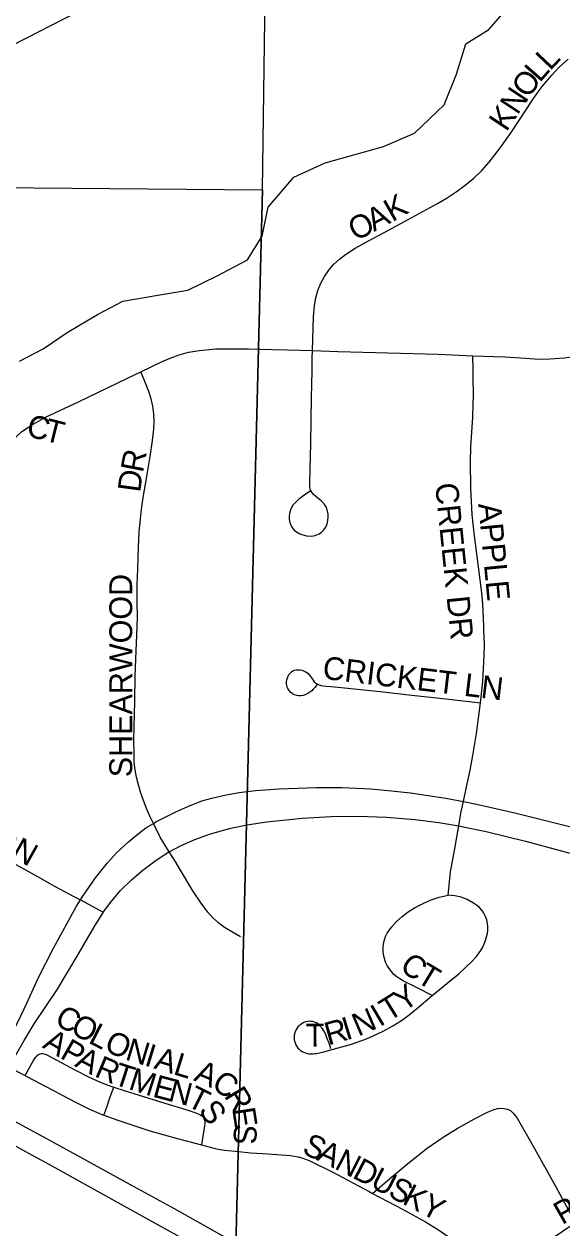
# Model space of a CAD drawing. Extents: x 1443599 to 1910620, y 1028088 to 1361369.
# Drawn here: x 1664980 to 1666158, y 1295790 to 1298428 of the extents above; entities that cross this region are included whole.
import ezdxf

# ---------------------------------------------------------------- set-up
doc = ezdxf.new("R2010")
doc.units = 0
for name, color, linetype in [('GM_X_City_Street', 7, 'Continuous'), ('GM_X_City_Street_Text', 7, 'Continuous'), ('GM_X_Minor_River', 7, 'Continuous'), ('GM_X_Section', 7, 'Continuous'), ('GM_X_US_Route', 7, 'Continuous')]:
    doc.layers.add(name, color=color, linetype=linetype)

msp = doc.modelspace()

# ---------------------------------------------------------------- linework, layer by layer
at = {"layer": 'GM_X_City_Street'}
for points in [[(1663641.9, 1297752), (1663859.3, 1297855.2), (1664026.6, 1297932.5), (1664185.2, 1298005.8), (1664370.7, 1298092.9), (1664501.8, 1298156.1), (1664636.3, 1298221.1), (1664812.3, 1298309.5), (1664986.4, 1298397.9), (1665228.3, 1298523.3), (1665441.9, 1298631.5), (1665635.7, 1298728.5), (1665682.5, 1298751)], [(1665612.1, 1297712.7), (1665614.1, 1297786.7), (1665616.3, 1297811.7), (1665619.4, 1297828.3), (1665623.9, 1297844.5), (1665630.1, 1297860.2), (1665638.1, 1297875.2), (1665647.8, 1297889.2), (1665659.1, 1297901.9), (1665671.4, 1297913.2), (1665684.6, 1297923.6), (1665705.6, 1297937.3), (1665734.7, 1297953.2), (1665770.9, 1297972.4), (1665821.4, 1297999.7), (1665886, 1298034.9), (1665906.9, 1298047.3), (1665927.1, 1298060.8), (1665946.6, 1298075.4), (1665965.3, 1298090.9), (1665982.7, 1298107.7), (1665998.9, 1298125.7), (1666023.7, 1298158.1), (1666047.2, 1298190.6), (1666096.4, 1298265.3), (1666110.6, 1298285.4), (1666115.6, 1298291.9), (1666136.6, 1298316.7), (1666142.1, 1298322.7), (1666153.5, 1298334.7), (1666172.1, 1298351.5)], [(1665963.4, 1297701.6), (1666033.7, 1297698.9), (1666079.1, 1297695.9), (1666107.7, 1297694.2), (1666132, 1297694.5), (1666164.3, 1297697), (1666204.5, 1297702.8), (1666236.2, 1297709.6), (1666267.3, 1297718.8), (1666297.4, 1297730), (1666334.5, 1297745.7), (1666401.5, 1297775.8), (1666453.7, 1297799.6), (1666558.4, 1297844.1), (1666580.7, 1297854)], [(1665235.7, 1297666.5), (1665280.9, 1297688.3), (1665300.4, 1297696.4), (1665319.6, 1297703.7), (1665340.2, 1297709), (1665364.3, 1297713.3), (1665399.3, 1297716.6), (1665438.2, 1297716.6), (1665471.7, 1297716.7), (1665523.6, 1297715.4), (1665557.1, 1297714.5), (1665612.1, 1297712.7)], [(1665607.3, 1297404.5), (1665597.8, 1297398.1), (1665590.5, 1297393.3), (1665582.4, 1297387), (1665576.8, 1297382.3), (1665571.7, 1297376.8), (1665569.3, 1297373.6), (1665566.4, 1297369.1), (1665563.8, 1297363.5), (1665562, 1297355.7), (1665561, 1297349.8), (1665561, 1297342.8), (1665562.2, 1297335.9), (1665564.3, 1297329.8), (1665567.3, 1297324.7), (1665572.2, 1297319.1), (1665576.9, 1297315.2), (1665584.1, 1297311.2), (1665590.8, 1297308.7), (1665598.7, 1297306.8), (1665606.6, 1297306.1), (1665614.5, 1297306.8), (1665620.3, 1297308), (1665626.9, 1297311), (1665631.7, 1297314.5), (1665636.4, 1297319.2), (1665641.3, 1297326.1), (1665644.3, 1297333.1), (1665645.7, 1297340.5), (1665646.6, 1297348.2), (1665646.1, 1297355.2), (1665644.5, 1297363.5), (1665641.9, 1297370.3), (1665637.5, 1297376.8), (1665631.2, 1297383.5), (1665619.6, 1297393.3), (1665614.5, 1297397.5), (1665610.3, 1297402.1), (1665607.5, 1297406.8), (1665606.3, 1297412.5), (1665606.4, 1297421.9), (1665606.8, 1297452.5), (1665608.1, 1297509.4), (1665608.9, 1297560.4), (1665609.7, 1297609.4), (1665611, 1297668.3), (1665611.7, 1297696.5), (1665612.1, 1297712.7)], [(1665612.1, 1297712.7), (1665667.4, 1297710.8), (1665887.5, 1297704.6), (1665963.4, 1297701.6)], [(1665980.4, 1296941), (1665985, 1296987.4), (1665988.2, 1297044.6), (1665988.8, 1297068.9), (1665987.8, 1297101.1), (1665987.4, 1297109.1), (1665984.9, 1297157.8), (1665983, 1297182.1), (1665976.1, 1297238.9), (1665966, 1297312.3), (1665961.7, 1297353.4), (1665958.6, 1297411.1), (1665958.1, 1297468.8), (1665959, 1297501.5), (1665961.2, 1297534.2), (1665963.5, 1297566.6), (1665963.9, 1297594.9), (1665964.8, 1297614.6), (1665964.4, 1297654.3), (1665964.1, 1297670), (1665963.4, 1297701.6)], [(1664962, 1297522.9), (1664975.6, 1297535.2), (1664996.5, 1297549.6), (1665027.1, 1297566.5), (1665099.2, 1297600.4), (1665164.4, 1297632.2), (1665207, 1297652.6), (1665235.7, 1297666.5)], [(1665263.7, 1296676.6), (1665256.7, 1296690.7), (1665249.6, 1296705.2), (1665241.7, 1296726.7), (1665236.1, 1296742.4), (1665230.8, 1296761), (1665226.5, 1296777.7), (1665223.4, 1296793.6), (1665221.7, 1296811), (1665221.2, 1296831), (1665220.4, 1296857), (1665221.3, 1296889.2), (1665222.1, 1296913.9), (1665222.7, 1296945.2), (1665223.6, 1296998.1), (1665225, 1297036.9), (1665227.1, 1297089.4), (1665228.5, 1297127.6), (1665228.1, 1297162.4), (1665227.8, 1297199.7), (1665229.3, 1297234.4), (1665230.6, 1297281.8), (1665232.3, 1297315.2), (1665234.9, 1297343), (1665237.8, 1297365.4), (1665241.1, 1297390.9), (1665245.4, 1297415.6), (1665249.8, 1297441), (1665256.4, 1297480.8), (1665261.5, 1297515.7), (1665264.7, 1297540.4), (1665265.4, 1297557.2), (1665264.6, 1297574), (1665262.1, 1297590.6), (1665258.7, 1297607.3), (1665253.6, 1297623.1), (1665244.7, 1297644.8), (1665235.7, 1297666.5)], [(1665622.1, 1296980.8), (1665617, 1296974.3), (1665613.8, 1296970.9), (1665610.5, 1296967.4), (1665606.3, 1296964.2), (1665602, 1296961.2), (1665595.7, 1296958), (1665591.9, 1296956.7), (1665586.8, 1296956), (1665581.7, 1296956.1), (1665577.4, 1296956.7), (1665572.8, 1296958), (1665568, 1296960.5), (1665564.4, 1296963.3), (1665561, 1296967.5), (1665558.1, 1296972), (1665556.7, 1296975.3), (1665555.8, 1296979), (1665555.2, 1296983.3), (1665555.3, 1296987.3), (1665556, 1296991.5), (1665557.1, 1296995.2), (1665558.7, 1296999.1), (1665560.5, 1297002.8), (1665562.9, 1297006), (1665566.1, 1297009), (1665569.3, 1297011.1), (1665573.5, 1297012.5), (1665577.2, 1297013.1), (1665581.7, 1297013.4), (1665585.3, 1297012.9), (1665589.4, 1297012.3), (1665592.5, 1297011.2), (1665596.1, 1297009.6), (1665599.7, 1297007.4), (1665602.3, 1297005.1), (1665605, 1297002.4), (1665608.5, 1296997.9), (1665611.1, 1296993.6), (1665613.3, 1296990.2), (1665616, 1296987), (1665619.5, 1296983.7), (1665623.1, 1296981.3), (1665628.6, 1296979.3), (1665634.9, 1296978), (1665642.1, 1296977.1), (1665652.7, 1296976.2), (1665682.1, 1296973.5), (1665760.4, 1296965.5), (1665823.1, 1296958.6), (1665910.4, 1296949), (1665948.5, 1296944.1), (1665980.4, 1296941)], [(1665942.7, 1296724.5), (1665948.6, 1296752.9), (1665957.2, 1296792.9), (1665963.3, 1296825), (1665971.2, 1296873.5), (1665980.4, 1296941)], [(1664592.2, 1296820.6), (1664605.1, 1296803.1), (1664614.6, 1296790.1), (1664620.1, 1296784), (1664625.9, 1296778.8), (1664636, 1296771), (1664650, 1296761.9), (1664665.5, 1296752.4), (1664697.4, 1296733.5), (1664717.6, 1296721.5), (1664739.5, 1296709.3), (1664781, 1296686), (1664815.4, 1296666.4), (1664855.3, 1296644.3), (1664899.2, 1296620.3), (1664937, 1296599.6), (1664971.6, 1296581.5), (1665009.5, 1296560.1), (1665046.5, 1296539.3), (1665068.4, 1296527.5), (1665088, 1296517.1), (1665103.5, 1296508.7)], [(1665263.7, 1296676.6), (1665268.9, 1296679.7), (1665312.5, 1296701.9), (1665339.2, 1296713.9), (1665369.4, 1296725.7), (1665391.2, 1296732), (1665422.8, 1296739.3), (1665451.6, 1296744.4), (1665487.2, 1296748.7), (1665539.3, 1296752.4), (1665621.2, 1296755.2), (1665676.8, 1296755.1), (1665738.8, 1296752.1), (1665777.9, 1296748.6), (1665826.7, 1296743.2), (1665904.4, 1296732), (1665942.7, 1296724.5)], [(1665932.5, 1296671.1), (1665937.3, 1296698.8), (1665942.7, 1296724.5)], [(1665942.7, 1296724.5), (1665975, 1296718.2), (1666058, 1296698.8), (1666201.6, 1296663.3), (1666237.8, 1296656.4)], [(1665298.1, 1296614.5), (1665324, 1296628.3), (1665354.5, 1296641.5), (1665388.9, 1296653.4), (1665433.5, 1296665.8), (1665469.1, 1296673.5), (1665511.5, 1296680.2), (1665590.1, 1296688.1), (1665652.6, 1296691.3), (1665711.9, 1296692), (1665774.4, 1296689.9), (1665836.9, 1296685.3), (1665889.1, 1296678.4), (1665932.5, 1296671.1)], [(1665103.5, 1296508.7), (1665108.6, 1296517.1), (1665136.9, 1296556.9), (1665163.1, 1296590.3), (1665182.7, 1296611.8), (1665208.7, 1296636.3), (1665226.2, 1296650.9), (1665246.8, 1296666.5), (1665263.7, 1296676.6)], [(1665298.1, 1296614.5), (1665278.7, 1296646.4), (1665263.7, 1296676.6)], [(1665909.2, 1296519), (1665914.1, 1296570.3), (1665924.4, 1296625.4), (1665928.3, 1296646.6), (1665932.5, 1296671.1)], [(1665932.5, 1296671.1), (1665934.6, 1296670.8), (1665992.7, 1296659), (1666078.8, 1296637.2), (1666227.4, 1296597.7)], [(1665153.9, 1296481.6), (1665154.5, 1296482.6), (1665172.3, 1296506.7), (1665191.8, 1296529.3), (1665215.4, 1296552.7), (1665240.6, 1296574.3), (1665269.7, 1296596.1), (1665297.6, 1296614.2), (1665298.1, 1296614.5)], [(1665454.3, 1296427.7), (1665419.5, 1296448.7), (1665406, 1296458.6), (1665393.7, 1296469.8), (1665382.8, 1296482.2), (1665368.1, 1296501.7), (1665350, 1296528.9), (1665320.6, 1296577.5), (1665312.3, 1296591.3), (1665298.1, 1296614.5)], [(1664921.3, 1296155.1), (1664925.2, 1296161.8), (1664968, 1296243.5), (1664986.1, 1296282.2), (1665011.8, 1296338.9), (1665044.8, 1296403), (1665095.1, 1296494.9), (1665103.5, 1296508.7)], [(1665103.5, 1296508.7), (1665145.1, 1296486.3), (1665153.9, 1296481.6)], [(1665874.5, 1296299.1), (1665844.1, 1296314.3), (1665829.8, 1296321.7), (1665819.7, 1296326.8), (1665811.5, 1296331), (1665803.7, 1296336), (1665796.8, 1296340.5), (1665790.5, 1296345.7), (1665784.8, 1296351.7), (1665779.8, 1296358.2), (1665775.5, 1296365.2), (1665772, 1296372.6), (1665769.5, 1296380.4), (1665767.8, 1296388.5), (1665766.9, 1296396.6), (1665766.9, 1296404.8), (1665767.8, 1296413), (1665769.5, 1296421), (1665772.2, 1296428.7), (1665775.9, 1296436), (1665785.4, 1296449.3), (1665796.2, 1296461.6), (1665808.4, 1296472.7), (1665821.4, 1296482.6), (1665835.3, 1296491.1), (1665851.6, 1296499.8), (1665869.6, 1296508.1), (1665889.4, 1296514.6), (1665909.2, 1296519)], [(1665874.5, 1296299.1), (1665914.7, 1296332.3), (1665931.6, 1296346.4), (1665947.5, 1296360.8), (1665960.4, 1296373.3), (1665971.4, 1296385.1), (1665980.9, 1296398.2), (1665984.9, 1296405.3), (1665991.1, 1296420), (1665993.6, 1296427.6), (1665995.4, 1296435.5), (1665996.3, 1296443.2), (1665996.5, 1296450.3), (1665995.7, 1296457.4), (1665994.1, 1296464.9), (1665991.4, 1296472.5), (1665987.7, 1296479.7), (1665983.2, 1296486.2), (1665977.8, 1296492), (1665971.6, 1296497.2), (1665965, 1296501.8), (1665950.8, 1296509.5), (1665938.1, 1296514.7), (1665923.7, 1296517.5), (1665909.2, 1296519)], [(1664946.5, 1296142.3), (1664980.1, 1296200.7), (1665002.4, 1296237.2), (1665053.7, 1296313.3), (1665098.8, 1296389.3), (1665135.1, 1296451.8), (1665153.9, 1296481.6)], [(1665652.2, 1296182.2), (1665648.3, 1296195.1), (1665643.8, 1296206.6), (1665640.4, 1296215), (1665636.8, 1296222.1), (1665632.4, 1296228.8), (1665626.9, 1296234.7), (1665624, 1296237.1), (1665620.2, 1296239.5), (1665616.8, 1296241), (1665612.5, 1296242.4), (1665608.3, 1296242.7), (1665604.5, 1296242.9), (1665600.8, 1296242.3), (1665596.6, 1296241.3), (1665593.1, 1296239.9), (1665589.2, 1296238), (1665586.3, 1296235.9), (1665582.8, 1296233.1), (1665580.1, 1296230.3), (1665577.6, 1296226.7), (1665575.7, 1296223.4), (1665574, 1296219.4), (1665572.9, 1296215.4), (1665572.2, 1296211.4), (1665571.9, 1296207.1), (1665572.2, 1296203.2), (1665572.9, 1296199.3), (1665574, 1296195.3), (1665575.7, 1296191.1), (1665577.4, 1296187.9), (1665580.3, 1296184.2), (1665582.6, 1296181.5), (1665585.6, 1296178.9), (1665589.2, 1296176.7), (1665592.7, 1296174.9), (1665596.7, 1296173.4), (1665600.5, 1296172.5), (1665604.7, 1296171.8), (1665609, 1296171.5), (1665612.9, 1296171.7), (1665617.5, 1296171.9), (1665621, 1296172.4), (1665637, 1296175.8), (1665668.6, 1296184.7), (1665692.1, 1296191), (1665699.9, 1296193.4), (1665730.4, 1296204.7), (1665745.3, 1296210.8), (1665766.8, 1296221), (1665788.4, 1296233.2), (1665807.1, 1296244.5), (1665824.2, 1296257.1), (1665840.1, 1296270.3), (1665874.5, 1296299.1)], [(1664982.8, 1296123.8), (1664995.2, 1296146.3), (1665000.8, 1296156.5), (1665003.2, 1296160.5), (1665005.7, 1296164.1), (1665007.8, 1296166.6), (1665009.7, 1296168.3), (1665011.2, 1296169.5), (1665013.1, 1296170.7), (1665015.7, 1296171.7), (1665018.7, 1296172.3), (1665021.4, 1296172.3), (1665024.2, 1296171.8), (1665030, 1296169.5), (1665061.1, 1296152.7), (1665091.1, 1296136.4), (1665120, 1296121.5), (1665140.5, 1296112), (1665157.9, 1296104.9), (1665176.6, 1296098.3)], [(1664946.5, 1296142.3), (1664982.8, 1296123.8)], [(1664982.8, 1296123.8), (1664983.4, 1296123.5), (1665004.2, 1296112.1), (1665011, 1296108.6), (1665046, 1296090.6), (1665074.7, 1296075.4), (1665096.1, 1296064), (1665122, 1296051), (1665150.2, 1296038.6), (1665155.2, 1296036.8)], [(1665155.2, 1296036.8), (1665161.2, 1296054.8), (1665168.7, 1296077.2), (1665176.6, 1296098.3)], [(1665176.6, 1296098.3), (1665199.2, 1296091.2), (1665232.1, 1296081), (1665265, 1296070.8), (1665288.5, 1296063.5), (1665317.7, 1296054.5), (1665334.3, 1296049.3), (1665354, 1296043.2), (1665361.8, 1296039.9), (1665365.4, 1296038.3), (1665369.7, 1296035.5), (1665372.2, 1296033.1), (1665374.2, 1296029.9), (1665375.3, 1296026.3), (1665375.9, 1296022.6), (1665376, 1296017.9), (1665375.6, 1296013.8), (1665368.9, 1295971.8)], [(1665743.6, 1295865.6), (1665759.7, 1295879.4), (1665780.7, 1295897.4), (1665824.4, 1295934.3), (1665863, 1295964.5), (1665898.5, 1295988.7), (1665929.2, 1296007.8), (1665966.7, 1296028.9), (1665995.7, 1296043.8), (1666010.3, 1296049.7), (1666017.6, 1296051.5), (1666024.9, 1296052.3), (1666032.3, 1296051.8), (1666039.3, 1296050.1), (1666045.5, 1296047), (1666051, 1296042.4), (1666055.9, 1296036.6), (1666060.3, 1296030.2), (1666088.8, 1295980.6), (1666141.1, 1295887.7), (1666172.4, 1295830.2), (1666187.9, 1295801.6)], [(1665155.2, 1296036.8), (1665185.5, 1296025.8), (1665256, 1296002.9), (1665318.6, 1295985.4), (1665368.9, 1295971.8)], [(1665368.9, 1295971.8), (1665390.6, 1295965.9), (1665405.5, 1295962.6), (1665419.7, 1295960.5), (1665449.6, 1295957.5), (1665476.7, 1295954.7), (1665515.3, 1295952.3), (1665563.9, 1295948.8), (1665580.6, 1295945.7), (1665588.8, 1295943.5), (1665604.7, 1295937.5), (1665656.7, 1295912.4), (1665700.4, 1295889.1), (1665736.4, 1295869.4), (1665743.6, 1295865.6)], [(1665743.6, 1295865.6), (1665809.3, 1295831.3), (1665859.6, 1295803.1), (1665887.8, 1295785.9), (1665939.7, 1295750.2), (1665960.7, 1295733.9), (1665973.3, 1295724.2), (1665981.3, 1295717.9), (1665987.3, 1295713.2), (1665993.8, 1295709), (1666000.7, 1295705.5), (1666007.8, 1295702.8), (1666015.1, 1295701.1), (1666022.4, 1295700.5), (1666029.7, 1295701.2), (1666036.9, 1295703.2), (1666051, 1295709.8), (1666071.7, 1295722.6), (1666187.9, 1295801.6)]]:
    msp.add_lwpolyline(points, dxfattribs=at)
at = {"layer": 'GM_X_Minor_River'}
msp.add_lwpolyline([(1664969.8, 1297689.4), (1665022.1, 1297716.8), (1665074.4, 1297752.2), (1665140.7, 1297791.5), (1665196.9, 1297820.8), (1665272.9, 1297833.9), (1665338.9, 1297845.1), (1665403.1, 1297876.4), (1665469.4, 1297911.6), (1665501.9, 1297963.3), (1665514.7, 1298027.3), (1665571.4, 1298092.7), (1665639.6, 1298124), (1665707.7, 1298143.1), (1665767.8, 1298160.4), (1665835.9, 1298189.6), (1665900.6, 1298251), (1665927.4, 1298318.8), (1665948.1, 1298384.7), (1665998.4, 1298416.1), (1666045, 1298469.6)], dxfattribs=at)
at = {"layer": 'GM_X_Section'}
for points in [[(1667029.9, 1300636.6), (1668213.5, 1300608.4), (1670886.1, 1300535.1), (1670832.3, 1295599), (1665442.5, 1295692.2), (1665502.2, 1298064.8), (1665538.3, 1300676.2)], [(1663830.6, 1298079.7), (1665502.2, 1298064.8), (1665442.5, 1295692.2), (1664574.3, 1295722.4), (1663442.9, 1298082.9)]]:
    msp.add_lwpolyline(points, close=True, dxfattribs=at)
at = {"layer": 'GM_X_US_Route'}
for points in [[(1664327.8, 1296341.4), (1664383.1, 1296292.3), (1664391.3, 1296285.3), (1664399.1, 1296279.9), (1664407, 1296275), (1664427.6, 1296263.6), (1664461.6, 1296244.8), (1664482.3, 1296233.5), (1664617.6, 1296159.2), (1664741.5, 1296091.3), (1664849.2, 1296031.1), (1664850.4, 1296030.4), (1664874.5, 1296017.2), (1664990, 1295953.8)], [(1664327.8, 1296341.4), (1664394.1, 1296310.7), (1664437, 1296290.4), (1664556.6, 1296230.1), (1664679.5, 1296168.2), (1664787.8, 1296113.7), (1664871.9, 1296070), (1664897.2, 1296056.7), (1664930.9, 1296038.9), (1665021.4, 1295990.1), (1665118.5, 1295936.7), (1665212.7, 1295885.2), (1665308.9, 1295832.3), (1665431, 1295764.1), (1665453.2, 1295751.7), (1665580.2, 1295680.4), (1665703.3, 1295612.2), (1665799.4, 1295557.8), (1665925.7, 1295486.5), (1666052.2, 1295417.8)], [(1664990, 1295953.8), (1665034.7, 1295929.3), (1665172.7, 1295853.1), (1665218.6, 1295827.5), (1665327.8, 1295767.1), (1665413.7, 1295718.8), (1665456.5, 1295694.4), (1665478.5, 1295682.4), (1665496.8, 1295672.4), (1665554.5, 1295641.2), (1665597.6, 1295617.4), (1665623.7, 1295603.4), (1665666.5, 1295579), (1665888.6, 1295454.6)]]:
    msp.add_lwpolyline(points, dxfattribs=at)

# ---------------------------------------------------------------- texts
at = {"layer": 'GM_X_City_Street_Text'}
for s, rotation, p in [('L', 46.6421, (1666132.6, 1298324.7)), ('L', 48.9246, (1666109.9, 1298298.5)), ('O', 54.691, (1666085.3, 1298263.7)), ('N', 56.4493, (1666061.2, 1298227.3)), ('K', 56.4675, (1666036.9, 1298190.6)), ('K', 29.6825, (1665786.9, 1297993.8)), ('A', 28.026, (1665746.7, 1297972.4)), ('O', 26.653, (1665706.2, 1297952)), ('C', 346.0698, (1664982.9, 1297525.7)), ('T', 345.9505, (1665021.3, 1297516.2)), ('R', 79.0044, (1665240.2, 1297443.5)), ('D', 82.3707, (1665234.5, 1297400.6)), ('CREEK DR', 275.7974, (1665880.6, 1297420.7)), ('APPLE', 275.4426, (1665975, 1297376.9)), ('SHEARWOOD', 90, (1665217, 1296777.6)), ('CRICKET LN', 353.1298, (1665632.4, 1296993.7)), ('BEXTON', 330.7489, (1664751.6, 1296715.3)), ('C', 323.0475, (1665800.5, 1296357.6)), ('T', 328.898, (1665836.8, 1296330.7)), ('Y', 35.375, (1665811.5, 1296261.8)), ('T', 31.7744, (1665778.8, 1296241.4)), ('C', 331.3818, (1665044.3, 1296237.4)), ('O', 331.3721, (1665079, 1296218.5)), ('N', 23.0832, (1665712.2, 1296209.1)), ('I', 30.8644, (1665759.2, 1296229.7)), ('L', 332.8351, (1665118.9, 1296196.7)), ('T', 0.6011, (1665597.4, 1296187.3)), ('R', 15.6469, (1665646.5, 1296189.7)), ('I', 17.0423, (1665685.9, 1296200.7)), ('A', 329.5611, (1665018.3, 1296186.1)), ('P', 330.1201, (1665056.7, 1296163.6)), ('O', 336.4002, (1665153.3, 1296179.2)), ('N', 343.2255, (1665199.7, 1296159.3)), ('A', 332.473, (1665089.1, 1296145)), ('I', 342.9616, (1665241.7, 1296146.7)), ('A', 342.9826, (1665262.8, 1296140.2)), ('R', 337.0995, (1665132.2, 1296122.8)), ('T', 341.8181, (1665172.9, 1296105.8)), ('L', 343.0476, (1665304.9, 1296127.3)), ('A', 337.1229, (1665349.9, 1296113.7)), ('M', 342.5209, (1665206.9, 1296094.6)), ('E', 345.0914, (1665259.7, 1296078)), ('C', 326.0742, (1665388.2, 1296097.8)), ('N', 345.3171, (1665293.9, 1296068.9)), ('T', 333.215, (1665333.8, 1296058.8)), ('R', 301.2845, (1665417.2, 1296079.8)), ('S', 307.3454, (1665360.7, 1296046.7)), ('E', 278.6942, (1665436, 1296050.8)), ('S', 266.1168, (1665441.2, 1296018.9)), ('S', 334.7669, (1665586.8, 1295954.5)), ('A', 334.5103, (1665618.6, 1295939.5)), ('N', 333.0538, (1665658, 1295920.8)), ('D', 332.5845, (1665697.2, 1295900.9)), ('U', 332.5551, (1665736.2, 1295880.6)), ('S', 332.5778, (1665775.2, 1295860.3)), ('K', 332.5651, (1665806.5, 1295844.1)), ('Y', 332.5551, (1665845.6, 1295823.8)), ('PL', 29.7432, (1666158.9, 1295795.8))]:
    msp.add_text(s, height=50, rotation=rotation, dxfattribs=at).set_placement(p)

doc.saveas('drawing.dxf')
